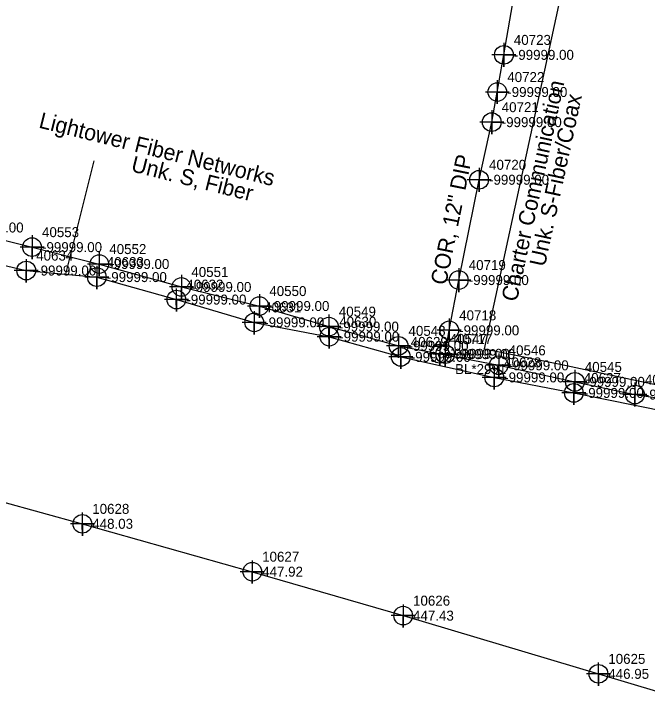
# Model space of a CAD drawing. Extents: x 2083698 to 2094313, y 743246 to 752873.
# Drawn here: x 2090936.7 to 2091095.5, y 744345.3 to 744520.3 of the extents above; entities that cross this region are included whole.
import ezdxf

# ---------------------------------------------------------------- set-up
doc = ezdxf.new("R2010")
doc.units = 0
for name, color, linetype in [('COGO Default Point Number', 7, 'Continuous'), ('Exist Property Line', 7, 'Continuous'), ('Exist Right of Way Line', 7, 'Continuous'), ('Exist Right of Way Line Leader', 7, 'Continuous'), ('Exist Right of Way Line Text', 7, 'Continuous'), ('Exist Right of Way Width CELL', 7, 'Continuous'), ('Exist Utilities Telephone UG Conduit SUE LOS B', 7, 'Continuous'), ('Exist Utilities Telephone UG Conduit SUE LOS B Leader', 7, 'Continuous'), ('Exist Utilities Telephone UG Conduit SUE LOS B Text', 7, 'Continuous'), ('Exist Utilities TV UG Cable SUE LOS C', 7, 'Continuous'), ('Exist Utilities TV UG Cable SUE LOS C Text', 7, 'Continuous'), ('Exist Utilities Water UG Line SUE LOS B', 7, 'Continuous'), ('Exist Utilities Water UG Line SUE LOS B Text', 7, 'Continuous'), ('Scratch_Level_2', 7, 'Continuous')]:
    doc.layers.add(name, color=color, linetype=linetype)

msp = doc.modelspace()

# ---------------------------------------------------------------- linework, layer by layer
at = {"layer": 'COGO Default Point Number'}
for points in [[(2091059.57, 744513.05), (2091059.57, 744507.05), (2091059.57, 744510.05), (2091062.57, 744510.05), (2091056.57, 744510.05)], [(2091057.92, 744503.73), (2091057.92, 744497.73), (2091057.92, 744500.73), (2091060.92, 744500.73), (2091054.92, 744500.73)], [(2091056.53, 744496.18), (2091056.53, 744490.18), (2091056.53, 744493.18), (2091059.53, 744493.18), (2091053.53, 744493.18)], [(2091053.35, 744481.73), (2091053.35, 744475.73), (2091053.35, 744478.73), (2091056.35, 744478.73), (2091050.35, 744478.73)], [(2090941.24, 744464.84), (2090941.24, 744458.84), (2090941.24, 744461.84), (2090944.24, 744461.84), (2090938.24, 744461.84)], [(2090958.11, 744460.6), (2090958.11, 744454.6), (2090958.11, 744457.6), (2090961.11, 744457.6), (2090955.11, 744457.6)], [(2091048.26, 744456.58), (2091048.26, 744450.58), (2091048.26, 744453.58), (2091051.26, 744453.58), (2091045.26, 744453.58)], [(2090978.69, 744454.85), (2090978.69, 744448.85), (2090978.69, 744451.85), (2090981.69, 744451.85), (2090975.69, 744451.85)], [(2090998.25, 744450.07), (2090998.25, 744444.07), (2090998.25, 744447.07), (2091001.25, 744447.07), (2090995.25, 744447.07)], [(2091015.68, 744444.91), (2091015.68, 744438.91), (2091015.68, 744441.91), (2091018.68, 744441.91), (2091012.68, 744441.91)], [(2091045.86, 744443.98), (2091045.86, 744437.98), (2091045.86, 744440.98), (2091048.86, 744440.98), (2091042.86, 744440.98)], [(2091033.15, 744440.09), (2091033.15, 744434.09), (2091033.15, 744437.09), (2091036.15, 744437.09), (2091030.15, 744437.09)], [(2091043.48, 744438.09), (2091043.48, 744432.09), (2091043.48, 744435.09), (2091046.48, 744435.09), (2091040.48, 744435.09)], [(2091044.84, 744438.01), (2091044.84, 744432.01), (2091044.84, 744435.01), (2091047.84, 744435.01), (2091041.84, 744435.01)], [(2091058.27, 744435.2), (2091058.27, 744429.2), (2091058.27, 744432.2), (2091061.27, 744432.2), (2091055.27, 744432.2)], [(2091077.37, 744431.05), (2091077.37, 744425.05), (2091077.37, 744428.05), (2091080.37, 744428.05), (2091074.37, 744428.05)], [(2091092.43, 744427.87), (2091092.43, 744421.87), (2091092.43, 744424.87), (2091095.43, 744424.87), (2091089.43, 744424.87)]]:
    msp.add_lwpolyline(points, dxfattribs=at)
for centre in [(2091059.57, 744510.05), (2091057.92, 744500.73), (2091056.53, 744493.18), (2091053.35, 744478.73), (2090941.24, 744461.84), (2090958.11, 744457.6), (2091048.26, 744453.58), (2090978.69, 744451.85), (2090998.25, 744447.07), (2091015.68, 744441.91), (2091045.86, 744440.98), (2091033.15, 744437.09), (2091043.48, 744435.09), (2091044.84, 744435.01), (2091058.27, 744432.2), (2091077.37, 744428.05), (2091092.43, 744424.87)]:
    msp.add_circle(centre, 2.34, dxfattribs=at)
at = {"layer": 'Exist Right of Way Line Text'}
for points in [[(2090939.75, 744458.78), (2090939.78, 744452.97), (2090939.76, 744455.97), (2090942.78, 744455.97), (2090936.78, 744455.97)], [(2090957.45, 744457.14), (2090957.49, 744451.33), (2090957.47, 744454.33), (2090960.49, 744454.33), (2090954.49, 744454.33)], [(2090977.4, 744451.5), (2090977.44, 744445.69), (2090977.42, 744448.69), (2090980.44, 744448.69), (2090974.44, 744448.69)], [(2090996.93, 744445.79), (2090996.96, 744439.97), (2090996.94, 744442.97), (2090999.96, 744442.97), (2090993.96, 744442.97)], [(2091015.75, 744442.2), (2091015.78, 744436.38), (2091015.76, 744439.38), (2091018.78, 744439.38), (2091012.78, 744439.38)], [(2091033.67, 744437.14), (2091033.71, 744431.32), (2091033.69, 744434.32), (2091036.71, 744434.32), (2091030.71, 744434.32)], [(2091057.11, 744431.98), (2091057.15, 744426.17), (2091057.13, 744429.17), (2091060.15, 744429.17), (2091054.15, 744429.17)], [(2091077.08, 744428.1), (2091077.11, 744422.28), (2091077.09, 744425.28), (2091080.11, 744425.28), (2091074.11, 744425.28)], [(2090953.82, 744395.27), (2090953.86, 744389.46), (2090953.84, 744392.46), (2090956.86, 744392.46), (2090950.86, 744392.46)], [(2090996.44, 744383.28), (2090996.47, 744377.46), (2090996.45, 744380.46), (2090999.47, 744380.46), (2090993.47, 744380.46)], [(2091034.27, 744372.25), (2091034.31, 744366.44), (2091034.29, 744369.44), (2091037.31, 744369.44), (2091031.31, 744369.44)], [(2091083.25, 744357.66), (2091083.28, 744351.84), (2091083.26, 744354.84), (2091086.28, 744354.84), (2091080.28, 744354.84)]]:
    msp.add_lwpolyline(points, dxfattribs=at)
for centre in [(2090939.78, 744455.97), (2090957.49, 744454.33), (2090977.44, 744448.69), (2090996.96, 744442.97), (2091015.78, 744439.38), (2091033.71, 744434.32), (2091057.15, 744429.17), (2091077.11, 744425.28), (2090953.86, 744392.46), (2090996.47, 744380.46), (2091034.31, 744369.44), (2091083.28, 744354.84)]:
    msp.add_circle(centre, 2.34, dxfattribs=at)
at = {"layer": 'Exist Utilities Telephone UG Conduit SUE LOS B'}
for points in [[(2090890.56, 744469.77), (2090897.36, 744470.03), (2090919.19, 744460.85), (2090939.78, 744455.97), (2090957.49, 744454.33), (2090977.44, 744448.69), (2090996.96, 744442.97), (2091015.78, 744439.38), (2091033.71, 744434.32), (2091057.15, 744429.17), (2091077.11, 744425.28), (2091100.67, 744420.58), (2091114.47, 744417.86), (2091135.41, 744411.52), (2091157.35, 744405.19), (2091173.36, 744402.64), (2091192.22, 744398.91), (2091222.37, 744392.4), (2091236.17, 744389.45), (2091239.69, 744389.91)], [(2090806.91, 744430.84), (2090828.12, 744425.56), (2090875.81, 744412.95), (2090912.62, 744403.8), (2090953.84, 744392.46), (2090996.45, 744380.46), (2091034.29, 744369.44), (2091083.26, 744354.84), (2091136.72, 744338.88), (2091178.24, 744327.59), (2091220.24, 744315.64), (2091261.35, 744302.25), (2091279.18, 744292.69), (2091315.02, 744278.76)]]:
    msp.add_lwpolyline(points, dxfattribs=at)
at = {"layer": 'Exist Utilities Telephone UG Conduit SUE LOS B Leader'}
msp.add_line((2090949.67, 744455.05), (2090956.78, 744483.46), dxfattribs=at)
at = {"layer": 'Exist Utilities TV UG Cable SUE LOS C'}
for points in [[(2091054.67, 744436.34), (2091078.64, 744546.85)], [(2091054.67, 744436.34), (2091073.65, 744432.47), (2091178.42, 744410.18), (2091400.3, 744362.19), (2091479.76, 744342.26), (2091533.68, 744324.76), (2091743.8, 744269.35), (2091786.22, 744260.43)]]:
    msp.add_lwpolyline(points, dxfattribs=at)
at = {"layer": 'Exist Utilities Water UG Line SUE LOS B'}
for points in [[(2091044.84, 744435.01), (2091045.86, 744440.98), (2091048.26, 744453.58), (2091053.35, 744478.73), (2091056.53, 744493.18), (2091057.92, 744500.73), (2091059.57, 744510.05), (2091062.12, 744525.08), (2091067.07, 744548.91), (2091068.3, 744557.83)], [(2090757, 744489.94), (2090781.29, 744488.85), (2090797.98, 744487.59), (2090827.47, 744482.42), (2090838.65, 744479.65), (2090852.58, 744478.98), (2090873.77, 744477.12), (2090883.51, 744476.24), (2090899.92, 744472.35), (2090921.56, 744466.76), (2090941.24, 744461.84), (2090958.11, 744457.6), (2090978.69, 744451.85), (2090998.25, 744447.07), (2091015.68, 744441.91), (2091033.15, 744437.09), (2091043.48, 744435.09), (2091058.27, 744432.2), (2091077.37, 744428.05), (2091092.43, 744424.87), (2091107.01, 744422.67), (2091119.4, 744420.81)]]:
    msp.add_lwpolyline(points, dxfattribs=at)

# ---------------------------------------------------------------- texts
at = {"layer": 'Exist Property Line'}
for p in [(2091062.07, 744508.8), (2091060.42, 744499.48), (2091059.03, 744491.93), (2091055.85, 744477.48), (2090924.06, 744465.51), (2090943.74, 744460.59), (2090960.61, 744456.35), (2091050.76, 744452.33), (2090981.19, 744450.6), (2091000.75, 744445.82), (2091018.18, 744440.66), (2091048.36, 744439.73), (2091035.65, 744435.84), (2091045.98, 744433.84), (2091047.34, 744433.76), (2091060.77, 744430.95), (2091079.87, 744426.8), (2091094.93, 744423.62)]:
    msp.add_text('-99999.00', height=2.5, dxfattribs=at).set_placement(p)
at = {"layer": 'Exist Right of Way Line'}
for s, p in [('40723', (2091062.07, 744512.55)), ('40722', (2091060.42, 744503.23)), ('40721', (2091059.03, 744495.68)), ('40720', (2091055.85, 744481.23)), ('40553', (2090943.74, 744464.34)), ('40552', (2090960.61, 744460.1)), ('40719', (2091050.76, 744456.08)), ('40551', (2090981.19, 744454.35)), ('40550', (2091000.75, 744449.57)), ('40549', (2091018.18, 744444.41)), ('40718', (2091048.36, 744443.48)), ('40548', (2091035.65, 744439.59)), ('40547', (2091045.98, 744437.59)), ('40717', (2091047.34, 744437.51)), ('40546', (2091060.77, 744434.7)), ('40545', (2091079.87, 744430.55)), ('40544', (2091094.93, 744427.37))]:
    msp.add_text(s, height=2.5, dxfattribs=at).set_placement(p)
at = {"layer": 'Exist Right of Way Line Leader'}
for s, p in [('40634', (2090942.28, 744458.47)), ('40633', (2090959.99, 744456.83)), ('40632', (2090979.94, 744451.19)), ('40631', (2090999.46, 744445.47)), ('40630', (2091018.28, 744441.88)), ('40629', (2091036.21, 744436.82)), ('40628', (2091059.65, 744431.67)), ('40627', (2091079.61, 744427.78)), ('10628', (2090956.34, 744394.96)), ('10627', (2090998.95, 744382.96)), ('10626', (2091036.79, 744371.94)), ('10625', (2091085.76, 744357.34))]:
    msp.add_text(s, height=2.5, dxfattribs=at).set_placement(p)
at = {"layer": 'Exist Right of Way Width CELL'}
msp.add_text('BL*2991', height=2.5, dxfattribs=at).set_placement((2091047.34, 744430.01))
at = {"layer": 'Exist Utilities Telephone UG Conduit SUE LOS B Text'}
for s, p in [('Lightower Fiber Networks', (2090942.72, 744491.84)), ('Unk. S, Fiber', (2090965.85, 744480.89))]:
    msp.add_text(s, height=4, rotation=345.9568, dxfattribs=at).set_placement(p)
at = {"layer": 'Exist Utilities TV UG Cable SUE LOS C Text'}
for s, p in [('Charter Communication', (2091062.81, 744447.98)), ('Unk. S-Fiber/Coax', (2091069.84, 744456.76))]:
    msp.add_text(s, height=4, rotation=77.7628, dxfattribs=at).set_placement(p)
at = {"layer": 'Exist Utilities Water UG Line SUE LOS B Text'}
msp.add_text('COR, 12" DIP', height=4, rotation=78.553, dxfattribs=at).set_placement((2091045.07, 744452.13))
at = {"layer": 'Scratch_Level_2'}
for s, p in [('-99999.00', (2090942.28, 744454.72)), ('-99999.00', (2090959.99, 744453.08)), ('-99999.00', (2090979.94, 744447.44)), ('-99999.00', (2090999.46, 744441.72)), ('-99999.00', (2091018.28, 744438.13)), ('-99999.00', (2091036.21, 744433.07)), ('-99999.00', (2091059.65, 744427.92)), ('-99999.00', (2091079.61, 744424.03)), ('448.03', (2090956.34, 744391.21)), ('447.92', (2090998.95, 744379.21)), ('447.43', (2091036.79, 744368.19)), ('446.95', (2091085.76, 744353.59))]:
    msp.add_text(s, height=2.5, dxfattribs=at).set_placement(p)

doc.saveas('drawing.dxf')
